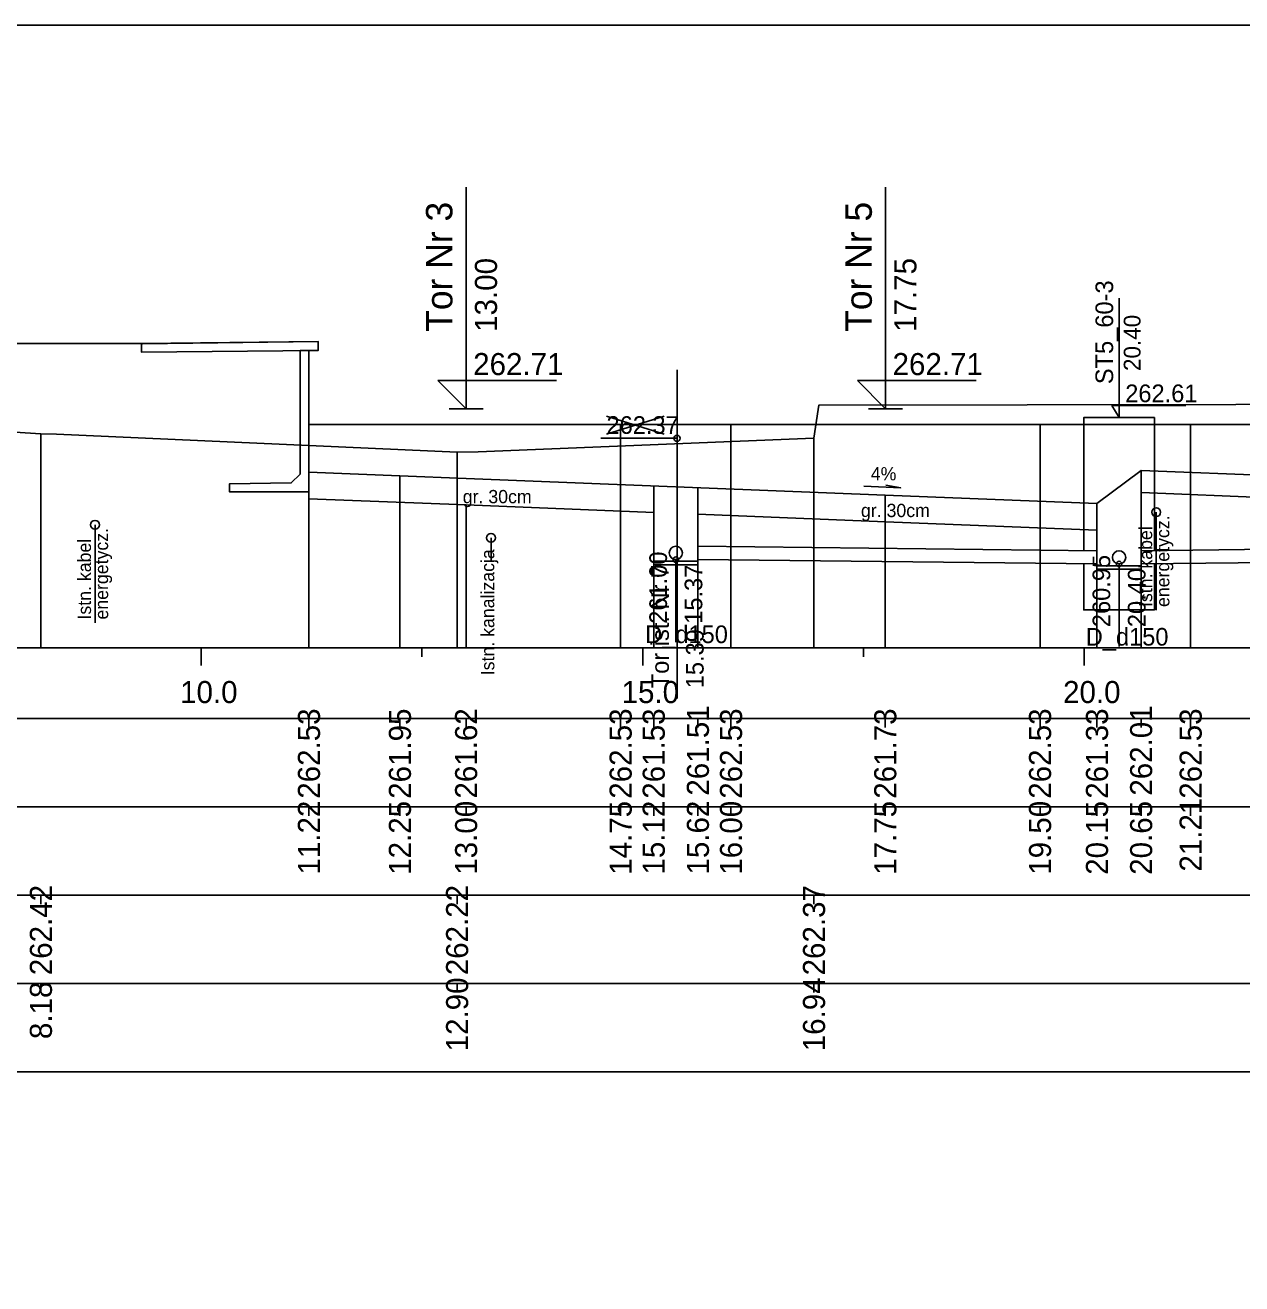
# Model space of a CAD drawing. Extents: x 6516023 to 6560129, y 5513077 to 5529206.
# Drawn here: x 6518901.42 to 6518915.2, y 5514532.41 to 5514546.66 of the extents above; entities that cross this region are included whole.
import ezdxf

# ---------------------------------------------------------------- set-up
doc = ezdxf.new("R2010")
doc.units = 0
for name, color, linetype in [('IR_default', 7, 'Continuous'), ('TOR_PRZEK_P-kable', 7, 'Continuous'), ('TOR_PRZEK_P-komponent', 7, 'Continuous'), ('TOR_PRZEK_P-odwodnienie', 7, 'Continuous'), ('TOR_PRZEK_P-opisy', 7, 'Continuous'), ('TOR_PRZEK_P-perony+elementy', 7, 'Continuous'), ('TOR_PRZEK_P-tabelka istniejace', 7, 'Continuous'), ('TOR_PRZEK_P-tabelka projektowane', 7, 'Continuous'), ('TOR_PRZEK_P-teren istniejacy', 7, 'Continuous'), ('TOR_PRZEK_P-tory istniejace', 7, 'Continuous'), ('TOR_PRZEK_P-tory projektowane', 7, 'Continuous'), ('TOR_PRZEK_P-uklad odniesienia', 7, 'Continuous'), ('TOR_PRZEK_P-warstwa ochronna I', 7, 'Continuous'), ('TOR_PRZEK_P-warstwa ochronna II', 7, 'Continuous'), ('TOR_RAMKI-ramka+tabelka 1', 7, 'Continuous')]:
    doc.layers.add(name, color=color, linetype=linetype)

msp = doc.modelspace()

# ---------------------------------------------------------------- linework, layer by layer
at = {"layer": 'IR_default'}
for points in [[(6518895.088, 5514543.074), (6518895.096, 5514543.074), (6518897.088, 5514543.054), (6518897.111, 5514543.054), (6518902.738, 5514543.054), (6518902.746, 5514543.054), (6518904.738, 5514543.074)], [(6518904.633, 5514542.134), (6518908.163, 5514542.134), (6518908.168, 5514542.134), (6518909.413, 5514542.134), (6518909.427, 5514542.134), (6518912.913, 5514542.134), (6518912.918, 5514542.134), (6518914.619, 5514542.134), (6518914.633, 5514542.134), (6518918.119, 5514542.134), (6518918.125, 5514542.134), (6518919.6, 5514542.134), (6518919.604, 5514542.132), (6518923.09, 5514542.132), (6518923.1, 5514542.134), (6518923.104, 5514542.131), (6518924.495, 5514541.204), (6518924.85, 5514541.191), (6518925.357, 5514541.529)]]:
    msp.add_lwpolyline(points, dxfattribs=at)
at = {"layer": 'TOR_PRZEK_P-kable'}
for p, q in [((6518914.229, 5514541.142), (6518914.229, 5514540.033)), ((6518902.21, 5514541), (6518902.21, 5514539.891)), ((6518906.695, 5514540.852), (6518906.695, 5514540.582))]:
    msp.add_line(p, q, dxfattribs=at)
for centre in [(6518914.229, 5514541.142), (6518902.21, 5514541), (6518906.695, 5514540.852)]:
    msp.add_circle(centre, 0.05, dxfattribs=at)
at = {"layer": 'TOR_PRZEK_P-komponent'}
msp.add_line((6518908.791, 5514542.134), (6518904.633, 5514542.134), dxfattribs=at)
at = {"layer": 'TOR_PRZEK_P-odwodnienie'}
for p, q in [((6518913.808, 5514542.214), (6518913.808, 5514543.564)), ((6518913.725, 5514542.351), (6518914.565, 5514542.351)), ((6518913.808, 5514542.214), (6518913.725, 5514542.351)), ((6518913.558, 5514540.706), (6518909.038, 5514540.756)), ((6518914.058, 5514540.706), (6518918.653, 5514540.756)), ((6518908.788, 5514540.606), (6518908.788, 5514539.671)), ((6518913.558, 5514540.556), (6518909.038, 5514540.606)), ((6518913.808, 5514540.556), (6518913.808, 5514539.621)), ((6518914.058, 5514540.556), (6518918.653, 5514540.606))]:
    msp.add_line(p, q, dxfattribs=at)
for points in [[(6518913.408, 5514540.708), (6518913.408, 5514542.214), (6518914.208, 5514542.214), (6518914.208, 5514540.708)], [(6518913.558, 5514541.24), (6518913.558, 5514540.496), (6518914.058, 5514540.496), (6518914.058, 5514541.615)], [(6518908.538, 5514541.44), (6518908.538, 5514540.546), (6518909.038, 5514540.546), (6518909.038, 5514540.606)], [(6518909.038, 5514540.756), (6518909.038, 5514541.42)], [(6518908.538, 5514540.586), (6518909.038, 5514540.586)], [(6518914.208, 5514540.558), (6518914.208, 5514540.036), (6518913.408, 5514540.036), (6518913.408, 5514540.558)], [(6518913.558, 5514540.536), (6518914.058, 5514540.536)]]:
    msp.add_lwpolyline(points, dxfattribs=at)
for centre, radius in [((6518908.788, 5514540.681), 0.075), ((6518913.808, 5514540.631), 0.075), ((6518908.788, 5514540.606), 0.03), ((6518913.808, 5514540.556), 0.03)]:
    msp.add_circle(centre, radius, dxfattribs=at)
at = {"layer": 'TOR_PRZEK_P-opisy'}
msp.add_lwpolyline([(6518910.917, 5514541.437), (6518911.335, 5514541.418), (6518911.167, 5514541.447)], dxfattribs=at)
at = {"layer": 'TOR_PRZEK_P-perony+elementy'}
msp.add_lwpolyline([(6518895.193, 5514542.134), (6518895.193, 5514542.973), (6518895.088, 5514542.974), (6518895.088, 5514543.074), (6518897.088, 5514543.054), (6518897.111, 5514543.054), (6518902.738, 5514543.054), (6518902.746, 5514543.05), (6518904.738, 5514543.074), (6518904.738, 5514542.974), (6518904.633, 5514542.973), (6518904.633, 5514542.134)], dxfattribs=at)
for points in [[(6518902.738, 5514543.054), (6518904.738, 5514543.074), (6518904.738, 5514542.974), (6518902.738, 5514542.954)], [(6518904.533, 5514541.573), (6518904.533, 5514542.972), (6518904.633, 5514542.973), (6518904.633, 5514541.373), (6518903.733, 5514541.373), (6518903.733, 5514541.463), (6518904.433, 5514541.474)]]:
    msp.add_lwpolyline(points, close=True, dxfattribs=at)
at = {"layer": 'TOR_PRZEK_P-tabelka istniejace'}
for p, q in [((6518901.597, 5514536.706), (6518901.597, 5514536.806)), ((6518906.311, 5514536.706), (6518906.311, 5514536.806)), ((6518910.353, 5514536.706), (6518910.353, 5514536.806)), ((6518817.163, 5514535.806), (6518960.963, 5514535.806)), ((6518901.597, 5514535.706), (6518901.597, 5514535.806)), ((6518906.311, 5514535.706), (6518906.311, 5514535.806)), ((6518910.353, 5514535.706), (6518910.353, 5514535.806))]:
    msp.add_line(p, q, dxfattribs=at)
for points in [[(6518901.597, 5514542.028), (6518901.597, 5514539.806), (6518901.597, 5514539.676), (6518901.597, 5514539.606)], [(6518910.353, 5514541.979), (6518910.353, 5514539.806), (6518910.353, 5514539.676), (6518910.353, 5514539.606)], [(6518906.311, 5514541.823), (6518906.311, 5514539.806), (6518906.311, 5514539.676), (6518906.311, 5514539.606)]]:
    msp.add_lwpolyline(points, dxfattribs=at)
msp.add_lwpolyline([(6518817.163, 5514536.806), (6518817.163, 5514534.806), (6518960.963, 5514534.806), (6518960.963, 5514536.806)], close=True, dxfattribs=at)
at = {"layer": 'TOR_PRZEK_P-tabelka projektowane'}
for p, q in [((6518904.633, 5514538.706), (6518904.633, 5514538.806)), ((6518905.663, 5514538.706), (6518905.663, 5514538.806)), ((6518906.413, 5514538.706), (6518906.413, 5514538.806)), ((6518908.163, 5514538.706), (6518908.163, 5514538.806)), ((6518908.538, 5514538.706), (6518908.538, 5514538.806)), ((6518909.038, 5514538.706), (6518909.038, 5514538.806)), ((6518909.413, 5514538.706), (6518909.413, 5514538.806)), ((6518911.16, 5514538.706), (6518911.16, 5514538.806)), ((6518912.913, 5514538.706), (6518912.913, 5514538.806)), ((6518913.558, 5514538.706), (6518913.558, 5514538.806)), ((6518914.058, 5514538.706), (6518914.058, 5514538.806)), ((6518914.619, 5514538.706), (6518914.619, 5514538.806)), ((6518817.163, 5514537.806), (6518960.963, 5514537.806)), ((6518904.633, 5514537.706), (6518904.633, 5514537.806)), ((6518905.663, 5514537.706), (6518905.663, 5514537.806)), ((6518906.413, 5514537.706), (6518906.413, 5514537.806)), ((6518908.163, 5514537.706), (6518908.163, 5514537.806)), ((6518908.538, 5514537.706), (6518908.538, 5514537.806)), ((6518909.038, 5514537.706), (6518909.038, 5514537.806)), ((6518909.413, 5514537.706), (6518909.413, 5514537.806)), ((6518911.16, 5514537.706), (6518911.16, 5514537.806)), ((6518912.913, 5514537.706), (6518912.913, 5514537.806)), ((6518913.558, 5514537.706), (6518913.558, 5514537.806)), ((6518914.058, 5514537.706), (6518914.058, 5514537.806)), ((6518914.619, 5514537.706), (6518914.619, 5514537.806))]:
    msp.add_line(p, q, dxfattribs=at)
for points in [[(6518904.633, 5514542.134), (6518904.633, 5514539.806), (6518904.633, 5514539.676), (6518904.633, 5514539.606)], [(6518908.163, 5514542.134), (6518908.163, 5514539.806), (6518908.163, 5514539.676), (6518908.163, 5514539.606)], [(6518909.413, 5514542.134), (6518909.413, 5514539.806), (6518909.413, 5514539.676), (6518909.413, 5514539.606)], [(6518912.913, 5514542.134), (6518912.913, 5514539.806), (6518912.913, 5514539.676), (6518912.913, 5514539.606)], [(6518914.619, 5514542.134), (6518914.619, 5514539.806), (6518914.619, 5514539.676), (6518914.619, 5514539.606)], [(6518905.663, 5514541.554), (6518905.663, 5514539.806), (6518905.663, 5514539.676), (6518905.663, 5514539.606)], [(6518914.058, 5514541.615), (6518914.058, 5514539.806), (6518914.058, 5514539.676), (6518914.058, 5514539.606)], [(6518911.16, 5514541.335), (6518911.16, 5514539.806), (6518911.16, 5514539.676), (6518911.16, 5514539.606)], [(6518906.413, 5514541.224), (6518906.413, 5514539.806), (6518906.413, 5514539.676), (6518906.413, 5514539.606)], [(6518908.538, 5514541.139), (6518908.538, 5514539.806), (6518908.538, 5514539.676), (6518908.538, 5514539.606)], [(6518909.038, 5514541.119), (6518909.038, 5514539.806), (6518909.038, 5514539.676), (6518909.038, 5514539.606)], [(6518913.558, 5514540.939), (6518913.558, 5514539.806), (6518913.558, 5514539.676), (6518913.558, 5514539.606)]]:
    msp.add_lwpolyline(points, dxfattribs=at)
msp.add_lwpolyline([(6518817.163, 5514538.806), (6518817.163, 5514536.806), (6518960.963, 5514536.806), (6518960.963, 5514538.806)], close=True, dxfattribs=at)
at = {"layer": 'TOR_PRZEK_P-teren istniejacy'}
msp.add_lwpolyline([(6518900.537, 5514542.098), (6518901.597, 5514542.028), (6518901.772, 5514542.024), (6518906.311, 5514541.823), (6518906.551, 5514541.826), (6518910.353, 5514541.979), (6518910.402, 5514542.304), (6518910.407, 5514542.354), (6518917.492, 5514542.364), (6518918.16, 5514542.366), (6518918.166, 5514542.318), (6518918.209, 5514541.855), (6518921.008, 5514541.731), (6518921.166, 5514541.721), (6518922.095, 5514541.681), (6518922.236, 5514541.678), (6518923.247, 5514541.722), (6518924.412, 5514541.722), (6518924.626, 5514541.722), (6518924.792, 5514541.648), (6518925.566, 5514541.485), (6518931.515, 5514541.612)], dxfattribs=at)
at = {"layer": 'TOR_PRZEK_P-tory istniejace'}
for p, q in [((6518908.803, 5514542.754), (6518908.803, 5514539.034)), ((6518908.003, 5514542.026), (6518908.655, 5514542.229)), ((6518908.003, 5514542.229), (6518908.655, 5514542.026)), ((6518908.803, 5514541.979), (6518907.938, 5514541.979))]:
    msp.add_line(p, q, dxfattribs=at)
msp.add_circle((6518908.803, 5514541.979), 0.035, dxfattribs=at)
at = {"layer": 'TOR_PRZEK_P-tory projektowane'}
for p, q in [((6518906.413, 5514543.192), (6518906.413, 5514544.824)), ((6518911.163, 5514543.191), (6518911.163, 5514544.824)), ((6518906.413, 5514543.192), (6518906.413, 5514542.314)), ((6518911.163, 5514543.191), (6518911.163, 5514542.314)), ((6518906.413, 5514542.314), (6518906.094, 5514542.633)), ((6518906.094, 5514542.633), (6518907.438, 5514542.633)), ((6518911.163, 5514542.314), (6518910.844, 5514542.633)), ((6518910.844, 5514542.633), (6518912.188, 5514542.633)), ((6518906.221, 5514542.314), (6518906.605, 5514542.314)), ((6518910.971, 5514542.314), (6518911.355, 5514542.314))]:
    msp.add_line(p, q, dxfattribs=at)
at = {"layer": 'TOR_PRZEK_P-uklad odniesienia'}
for p, q in [((6518820.963, 5514539.606), (6518960.963, 5514539.606)), ((6518903.413, 5514539.406), (6518903.413, 5514539.606)), ((6518905.913, 5514539.506), (6518905.913, 5514539.606)), ((6518908.413, 5514539.406), (6518908.413, 5514539.606)), ((6518910.913, 5514539.506), (6518910.913, 5514539.606)), ((6518913.413, 5514539.406), (6518913.413, 5514539.606))]:
    msp.add_line(p, q, dxfattribs=at)
at = {"layer": 'TOR_PRZEK_P-warstwa ochronna I'}
msp.add_line((6518914.064, 5514541.364), (6518916.375, 5514541.273), dxfattribs=at)
for points in [[(6518904.633, 5514541.473), (6518904.633, 5514541.295), (6518906.413, 5514541.224), (6518908.538, 5514541.139)], [(6518909.038, 5514541.119), (6518911.163, 5514541.034), (6518913.558, 5514540.939)]]:
    msp.add_lwpolyline(points, dxfattribs=at)
at = {"layer": 'TOR_PRZEK_P-warstwa ochronna II'}
msp.add_lwpolyline([(6518904.633, 5514541.595), (6518905.663, 5514541.554), (6518906.413, 5514541.524), (6518911.16, 5514541.335), (6518913.558, 5514541.24), (6518914.058, 5514541.615), (6518915.603, 5514541.554), (6518916.369, 5514541.523), (6518921.35, 5514541.325), (6518924.85, 5514541.191), (6518925.357, 5514541.529)], dxfattribs=at)
at = {"layer": 'TOR_RAMKI-ramka+tabelka 1'}
msp.add_lwpolyline([(6518814.513, 5514546.656), (6519062.013, 5514546.656), (6519062.013, 5514518.156), (6518814.513, 5514518.156)], close=True, dxfattribs=at)

# ---------------------------------------------------------------- texts
at = {"layer": 'TOR_PRZEK_P-kable'}
for s, p in [('Istn. kabel', (6518914.184, 5514540.069)), ('energetycz.', (6518914.378, 5514540.069)), ('Istn. kabel', (6518902.165, 5514539.927)), ('energetycz.', (6518902.359, 5514539.927)), ('Istn. kanalizacja', (6518906.733, 5514539.296))]:
    msp.add_text(s, height=0.14999, rotation=90.0511, dxfattribs=at).set_placement(p)
at = {"layer": 'TOR_PRZEK_P-odwodnienie'}
for s, height, rotation, p in [('ST5_60-3', 0.2, 90, (6518913.741, 5514542.592)), ('20.40', 0.19, 90, (6518914.051, 5514542.741)), ('261.00', 0.2, 90, (6518908.688, 5514539.879)), ('15.37', 0.2, 90, (6518909.088, 5514539.879)), ('260.95', 0.2, 90, (6518913.708, 5514539.841)), ('20.40', 0.2, 90, (6518914.108, 5514539.841)), ('D_d150', 0.2, 360, (6518908.441, 5514539.66)), ('D_d150', 0.2, 360, (6518913.431, 5514539.632))]:
    msp.add_text(s, height=height, rotation=rotation, dxfattribs=at).set_placement(p)
msp.add_text('262.61', height=0.2, dxfattribs=at).set_placement((6518913.878, 5514542.388))
at = {"layer": 'TOR_PRZEK_P-opisy'}
msp.add_text('4%', height=0.15, rotation=359.8485, dxfattribs=at).set_placement((6518910.996, 5514541.503))
at = {"layer": 'TOR_PRZEK_P-tabelka istniejace'}
for s, p in [('262.42', (6518901.722, 5514535.9)), ('262.22', (6518906.436, 5514535.9)), ('262.37', (6518910.478, 5514535.898)), ('12.90', (6518906.436, 5514535.038)), ('16.94', (6518910.478, 5514535.039)), ('8.18', (6518901.722, 5514535.177))]:
    msp.add_text(s, height=0.25, rotation=90, dxfattribs=at).set_placement(p)
at = {"layer": 'TOR_PRZEK_P-tabelka projektowane'}
for s, p in [('262.53', (6518904.758, 5514537.898)), ('261.95', (6518905.788, 5514537.897)), ('261.62', (6518906.538, 5514537.9)), ('262.53', (6518908.288, 5514537.898)), ('261.53', (6518908.663, 5514537.898)), ('261.51', (6518909.163, 5514537.933)), ('262.53', (6518909.538, 5514537.898)), ('261.73', (6518911.285, 5514537.898)), ('262.53', (6518913.038, 5514537.898)), ('261.33', (6518913.683, 5514537.898)), ('262.01', (6518914.183, 5514537.933)), ('262.53', (6518914.744, 5514537.898)), ('11.22', (6518904.758, 5514537.04)), ('12.25', (6518905.788, 5514537.037)), ('13.00', (6518906.538, 5514537.038)), ('14.75', (6518908.288, 5514537.037)), ('15.12', (6518908.663, 5514537.04)), ('15.62', (6518909.163, 5514537.04)), ('16.00', (6518909.538, 5514537.038)), ('17.75', (6518911.285, 5514537.037)), ('19.50', (6518913.038, 5514537.038)), ('20.15', (6518913.683, 5514537.037)), ('20.65', (6518914.183, 5514537.037)), ('21.21', (6518914.744, 5514537.073))]:
    msp.add_text(s, height=0.25, rotation=90, dxfattribs=at).set_placement(p)
at = {"layer": 'TOR_PRZEK_P-tory istniejace'}
msp.add_text('262.37', height=0.2, dxfattribs=at).set_placement((6518908.003, 5514542.029))
for s, rotation, p in [('Tor ist. Nr 7', 90.0511, (6518908.71, 5514539.149)), ('15.39', 90, (6518909.103, 5514539.149))]:
    msp.add_text(s, height=0.2, rotation=rotation, dxfattribs=at).set_placement(p)
at = {"layer": 'TOR_PRZEK_P-tory projektowane'}
for s, height, p in [('Tor Nr 3', 0.3, (6518906.258, 5514543.185)), ('Tor Nr 5', 0.3, (6518911.008, 5514543.185)), ('13.00', 0.25, (6518906.763, 5514543.184)), ('17.75', 0.25, (6518911.513, 5514543.184))]:
    msp.add_text(s, height=height, rotation=90, dxfattribs=at).set_placement(p)
for p in [(6518906.493, 5514542.694), (6518911.243, 5514542.694)]:
    msp.add_text('262.71', height=0.25, dxfattribs=at).set_placement(p)
at = {"layer": 'TOR_PRZEK_P-uklad odniesienia'}
for s, p in [('10.0', (6518903.174, 5514538.981)), ('15.0', (6518908.174, 5514538.981)), ('20.0', (6518913.174, 5514538.981))]:
    msp.add_text(s, height=0.25, dxfattribs=at).set_placement(p)
at = {"layer": 'TOR_PRZEK_P-warstwa ochronna I'}
for p in [(6518906.375, 5514541.244), (6518910.885, 5514541.087)]:
    msp.add_text('gr. 30cm', height=0.15, dxfattribs=at).set_placement(p)

doc.saveas('drawing.dxf')
